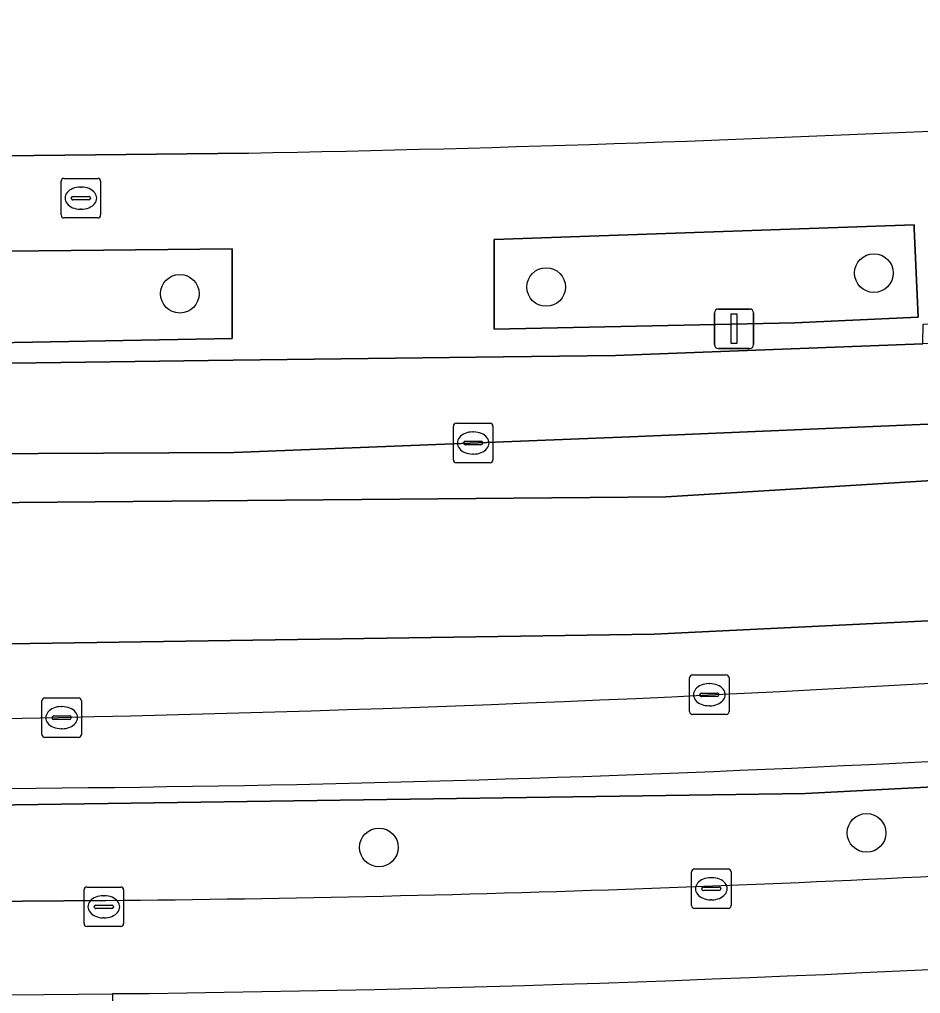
# Model space of a CAD drawing. Extents: x 163426 to 164192, y 380329 to 381641.
# Drawn here: x 163719.99 to 163742.78, y 380906.17 to 380930.82 of the extents above; entities that cross this region are included whole.
import ezdxf

# ---------------------------------------------------------------- set-up
doc = ezdxf.new("R2010")
doc.units = 0
for name, color, linetype in [('IMGEO_Boom', 7, 'Continuous'), ('IMGEO_Brandkraan', 7, 'Continuous'), ('IMGEO_Erf', 7, 'Continuous'), ('IMGEO_Fietspad_gesloten', 7, 'Continuous'), ('IMGEO_Groenvoorziening', 7, 'Continuous'), ('IMGEO_Kolk', 7, 'Continuous'), ('IMGEO_Lichtmast', 7, 'Continuous'), ('IMGEO_Parkeervlak_open', 7, 'Continuous'), ('IMGEO_Rijbaan_lokaal_gesloten', 7, 'Continuous'), ('IMGEO_Voetpad_open', 7, 'Continuous')]:
    doc.layers.add(name, color=color, linetype=linetype)

msp = doc.modelspace()

# ---------------------------------------------------------------- linework, layer by layer
at = {"layer": 'IMGEO_Boom'}
for centre in [(163741.603, 380924.403), (163724.043, 380923.881), (163733.311, 380924.051), (163741.418, 380910.239), (163729.08, 380909.871)]:
    msp.add_circle(centre, 0.489, dxfattribs=at)
at = {"layer": 'IMGEO_Brandkraan'}
for p, q in [((163721.113, 380926.799), (163721.965, 380926.799)), ((163721.038, 380925.873), (163721.038, 380926.725)), ((163721.526, 380926.579), (163721.551, 380926.579)), ((163722.039, 380926.725), (163722.039, 380925.873)), ((163721.297, 380926.293), (163721.297, 380926.305)), ((163721.34, 380926.342), (163721.738, 380926.342)), ((163721.781, 380926.305), (163721.781, 380926.293)), ((163721.735, 380926.256), (163721.337, 380926.256)), ((163721.965, 380925.799), (163721.113, 380925.799)), ((163721.549, 380926.019), (163721.524, 380926.019))]:
    msp.add_line(p, q, dxfattribs=at)
for points in [[(163721.113, 380926.799), (163721.965, 380926.799)], [(163721.038, 380925.873), (163721.038, 380926.725)], [(163722.039, 380926.725), (163722.039, 380925.873)], [(163721.965, 380925.799), (163721.113, 380925.799)]]:
    msp.add_lwpolyline(points, dxfattribs=at)
for centre, radius, start, end in [((163721.115, 380926.723), 0.0765, 91.552, 178.448), ((163721.115, 380926.723), 0.0765, 91.552, 178.448), ((163721.963, 380926.723), 0.0765, 1.552, 88.448), ((163721.963, 380926.723), 0.0765, 1.552, 88.448), ((163721.337, 380926.302), 0.0403, 85.8775, 175.7526), ((163721.334, 380926.292), 0.0366, 178.938, 274.7102), ((163721.738, 380926.299), 0.043, 264.8664, 352.4533), ((163721.742, 380926.304), 0.0386, 1.7309, 96.639), ((163721.115, 380925.875), 0.0765, 181.552, 268.448), ((163721.115, 380925.875), 0.0765, 181.552, 268.448), ((163721.963, 380925.875), 0.0765, 271.552, 358.448), ((163721.963, 380925.875), 0.0765, 271.552, 358.448)]:
    msp.add_arc(centre, radius, start, end, dxfattribs=at)
for centre, major_axis, ratio, start_param, end_param in [((163721.525, 380926.299), (-0.387, 0.002), 0.722429, 4.712389, 7.853982), ((163721.55, 380926.299), (-0.39, 0.002), 0.717154, 1.570796, 4.712389)]:
    msp.add_ellipse(centre, major_axis=major_axis, ratio=ratio, start_param=start_param, end_param=end_param, dxfattribs=at)
at = {"layer": 'IMGEO_Erf'}
for points in [[(163713.633, 380938.463), (163710.623, 380938.249), (163707.612, 380938.035), (163708.037, 380932.054), (163702.327, 380931.626), (163696.614, 380931.197), (163696.325, 380935.073), (163696.168, 380937.172), (163693.296, 380936.957), (163693.454, 380934.853), (163687.297, 380934.382), (163685.488, 380926.999), (163725.783, 380927.438)], [(163723.266, 380906.179), (163722.338, 380906.17), (163722.383, 380903.697), (163722.683, 380892.468), (163724.733, 380888.896), (163776.86, 380869.689), (163838.33, 380848.364), (163881.691, 380832.499)]]:
    msp.add_lwpolyline(points, dxfattribs=at)
for centre, radius, start, end in [((163713.545, 381571.458), 644.136, 271.088632, 272.843824), ((163716.512, 381450.296), 544.159, 270.7112, 277.113)]:
    msp.add_arc(centre, radius, start, end, dxfattribs=at)
at = {"layer": 'IMGEO_Fietspad_gesloten'}
msp.add_lwpolyline([(163859.174, 380925.622), (163863.403, 380925.015), (163868.546, 380923.98), (163868.839, 380925.415), (163864.416, 380926.273), (163861.674, 380926.755), (163860.332, 380926.988), (163857.627, 380927.192), (163854.666, 380927.243), (163850.072, 380927.013), (163838.639, 380925.686), (163814.648, 380922.928), (163796.579, 380920.681), (163765.443, 380917.107), (163748.701, 380915.881), (163736.043, 380915.269), (163715.728, 380914.962), (163682.084, 380914.454)], dxfattribs=at)
msp.add_arc((163708.45, 381513.774), 600.744, 270.49653, 276.074916, dxfattribs=at)
at = {"layer": 'IMGEO_Groenvoorziening'}
for points in [[(163742.728, 380923.291), (163742.624, 380925.532), (163742.62, 380925.622), (163731.999, 380925.25), (163731.999, 380922.988), (163739.606, 380923.147)], [(163714.793, 380922.558), (163725.365, 380922.748), (163725.363, 380925.013), (163714.769, 380924.908)]]:
    msp.add_lwpolyline(points, close=True, dxfattribs=at)
msp.add_lwpolyline([(163750.228, 380909.548), (163755.162, 380909.924), (163755.984, 380912.162), (163752.866, 380911.981), (163746.499, 380911.581), (163739.877, 380911.235), (163682.195, 380910.411), (163682.232, 380908.211), (163722.166, 380908.53)], dxfattribs=at)
msp.add_arc((163717.505, 381424.3), 515.791, 270.51777, 273.63742, dxfattribs=at)
at = {"layer": 'IMGEO_Kolk'}
for p, q in [((163731.039, 380920.604), (163731.891, 380920.604)), ((163730.964, 380919.678), (163730.964, 380920.53)), ((163731.452, 380920.384), (163731.477, 380920.384)), ((163731.965, 380920.53), (163731.965, 380919.678)), ((163731.223, 380920.098), (163731.223, 380920.11)), ((163731.266, 380920.147), (163731.664, 380920.147)), ((163731.707, 380920.11), (163731.707, 380920.098)), ((163731.661, 380920.061), (163731.263, 380920.061)), ((163731.475, 380919.824), (163731.45, 380919.824)), ((163731.891, 380919.604), (163731.039, 380919.604)), ((163737.015, 380914.235), (163737.867, 380914.235)), ((163736.94, 380913.309), (163736.94, 380914.161)), ((163737.428, 380914.015), (163737.453, 380914.015)), ((163737.941, 380914.161), (163737.941, 380913.309)), ((163737.199, 380913.729), (163737.199, 380913.741)), ((163737.242, 380913.778), (163737.64, 380913.778)), ((163737.683, 380913.741), (163737.683, 380913.729)), ((163720.552, 380912.728), (163720.552, 380913.58)), ((163720.627, 380913.654), (163721.479, 380913.654)), ((163721.553, 380913.58), (163721.553, 380912.728)), ((163737.637, 380913.692), (163737.239, 380913.692)), ((163737.451, 380913.455), (163737.426, 380913.455)), ((163721.04, 380913.434), (163721.065, 380913.434)), ((163737.867, 380913.235), (163737.015, 380913.235)), ((163720.811, 380913.148), (163720.811, 380913.16)), ((163721.249, 380913.111), (163720.851, 380913.111)), ((163720.854, 380913.197), (163721.252, 380913.197)), ((163721.295, 380913.16), (163721.295, 380913.148)), ((163721.063, 380912.874), (163721.038, 380912.874)), ((163721.479, 380912.654), (163720.627, 380912.654)), ((163737.065, 380909.326), (163737.917, 380909.326)), ((163736.99, 380908.4), (163736.99, 380909.252)), ((163737.478, 380909.106), (163737.503, 380909.106)), ((163737.991, 380909.252), (163737.991, 380908.4)), ((163721.619, 380907.943), (163721.619, 380908.795)), ((163721.694, 380908.869), (163722.546, 380908.869)), ((163722.62, 380908.795), (163722.62, 380907.943)), ((163737.249, 380908.82), (163737.249, 380908.832)), ((163737.687, 380908.783), (163737.289, 380908.783)), ((163737.292, 380908.869), (163737.69, 380908.869)), ((163737.733, 380908.832), (163737.733, 380908.82)), ((163722.107, 380908.649), (163722.132, 380908.649)), ((163737.501, 380908.546), (163737.476, 380908.546)), ((163721.878, 380908.363), (163721.878, 380908.375)), ((163722.316, 380908.326), (163721.918, 380908.326)), ((163721.921, 380908.412), (163722.319, 380908.412)), ((163722.362, 380908.375), (163722.362, 380908.363)), ((163737.917, 380908.326), (163737.065, 380908.326)), ((163722.13, 380908.089), (163722.105, 380908.089)), ((163722.546, 380907.869), (163721.694, 380907.869))]:
    msp.add_line(p, q, dxfattribs=at)
for points in [[(163731.039, 380920.604), (163731.891, 380920.604)], [(163730.964, 380919.678), (163730.964, 380920.53)], [(163731.965, 380920.53), (163731.965, 380919.678)], [(163731.891, 380919.604), (163731.039, 380919.604)], [(163737.015, 380914.235), (163737.867, 380914.235)], [(163736.94, 380913.309), (163736.94, 380914.161)], [(163737.941, 380914.161), (163737.941, 380913.309)], [(163720.552, 380912.728), (163720.552, 380913.58)], [(163720.627, 380913.654), (163721.479, 380913.654)], [(163721.553, 380913.58), (163721.553, 380912.728)], [(163737.867, 380913.235), (163737.015, 380913.235)], [(163721.479, 380912.654), (163720.627, 380912.654)], [(163737.065, 380909.326), (163737.917, 380909.326)], [(163736.99, 380908.4), (163736.99, 380909.252)], [(163737.991, 380909.252), (163737.991, 380908.4)], [(163721.619, 380907.943), (163721.619, 380908.795)], [(163721.694, 380908.869), (163722.546, 380908.869)], [(163722.62, 380908.795), (163722.62, 380907.943)], [(163737.917, 380908.326), (163737.065, 380908.326)], [(163722.546, 380907.869), (163721.694, 380907.869)]]:
    msp.add_lwpolyline(points, dxfattribs=at)
for centre, radius, start, end in [((163731.041, 380920.528), 0.0765, 91.552, 178.448), ((163731.041, 380920.528), 0.0765, 91.552, 178.448), ((163731.889, 380920.528), 0.0765, 1.552, 88.448), ((163731.889, 380920.528), 0.0765, 1.552, 88.448), ((163731.263, 380920.107), 0.0403, 85.8775, 175.7526), ((163731.668, 380920.109), 0.0386, 1.7309, 96.639), ((163731.26, 380920.097), 0.0366, 178.938, 274.7102), ((163731.664, 380920.104), 0.043, 264.8664, 352.4533), ((163731.041, 380919.68), 0.0765, 181.552, 268.448), ((163731.041, 380919.68), 0.0765, 181.552, 268.448), ((163731.889, 380919.68), 0.0765, 271.552, 358.448), ((163731.889, 380919.68), 0.0765, 271.552, 358.448), ((163737.017, 380914.159), 0.0765, 91.552, 178.448), ((163737.017, 380914.159), 0.0765, 91.552, 178.448), ((163737.865, 380914.159), 0.0765, 1.552, 88.448), ((163737.865, 380914.159), 0.0765, 1.552, 88.448), ((163737.239, 380913.738), 0.0403, 85.8775, 175.7526), ((163737.236, 380913.728), 0.0366, 178.938, 274.7102), ((163737.64, 380913.735), 0.043, 264.8664, 352.4533), ((163737.644, 380913.74), 0.0386, 1.7309, 96.639), ((163720.629, 380913.578), 0.0765, 91.552, 178.448), ((163720.629, 380913.578), 0.0765, 91.552, 178.448), ((163721.477, 380913.578), 0.0765, 1.552, 88.448), ((163721.477, 380913.578), 0.0765, 1.552, 88.448), ((163737.017, 380913.311), 0.0765, 181.552, 268.448), ((163737.017, 380913.311), 0.0765, 181.552, 268.448), ((163737.865, 380913.311), 0.0765, 271.552, 358.448), ((163737.865, 380913.311), 0.0765, 271.552, 358.448), ((163720.851, 380913.157), 0.0403, 85.8775, 175.7526), ((163720.848, 380913.147), 0.0366, 178.938, 274.7102), ((163721.252, 380913.154), 0.043, 264.8664, 352.4533), ((163721.256, 380913.159), 0.0386, 1.7309, 96.639), ((163720.629, 380912.73), 0.0765, 181.552, 268.448), ((163720.629, 380912.73), 0.0765, 181.552, 268.448), ((163721.477, 380912.73), 0.0765, 271.552, 358.448), ((163721.477, 380912.73), 0.0765, 271.552, 358.448), ((163737.067, 380909.25), 0.0765, 91.552, 178.448), ((163737.067, 380909.25), 0.0765, 91.552, 178.448), ((163737.915, 380909.25), 0.0765, 1.552, 88.448), ((163737.915, 380909.25), 0.0765, 1.552, 88.448), ((163721.696, 380908.793), 0.0765, 91.552, 178.448), ((163721.696, 380908.793), 0.0765, 91.552, 178.448), ((163722.544, 380908.793), 0.0765, 1.552, 88.448), ((163722.544, 380908.793), 0.0765, 1.552, 88.448), ((163737.289, 380908.829), 0.0403, 85.8775, 175.7526), ((163737.286, 380908.819), 0.0366, 178.938, 274.7102), ((163737.69, 380908.826), 0.043, 264.8664, 352.4533), ((163737.694, 380908.831), 0.0386, 1.7309, 96.639), ((163721.918, 380908.372), 0.0403, 85.8775, 175.7526), ((163721.915, 380908.362), 0.0366, 178.938, 274.7102), ((163722.319, 380908.369), 0.043, 264.8664, 352.4533), ((163722.323, 380908.374), 0.0386, 1.7309, 96.639), ((163737.067, 380908.402), 0.0765, 181.552, 268.448), ((163737.067, 380908.402), 0.0765, 181.552, 268.448), ((163737.915, 380908.402), 0.0765, 271.552, 358.448), ((163737.915, 380908.402), 0.0765, 271.552, 358.448), ((163721.696, 380907.945), 0.0765, 181.552, 268.448), ((163721.696, 380907.945), 0.0765, 181.552, 268.448), ((163722.544, 380907.945), 0.0765, 271.552, 358.448), ((163722.544, 380907.945), 0.0765, 271.552, 358.448)]:
    msp.add_arc(centre, radius, start, end, dxfattribs=at)
for centre, major_axis, ratio, start_param, end_param in [((163731.451, 380920.104), (-0.387, 0.002), 0.722429, 4.712389, 7.853982), ((163731.476, 380920.104), (-0.39, 0.002), 0.717154, 1.570796, 4.712389), ((163737.427, 380913.735), (-0.387, 0.002), 0.722429, 4.712389, 7.853982), ((163737.452, 380913.735), (-0.39, 0.002), 0.717154, 1.570796, 4.712389), ((163721.039, 380913.154), (-0.387, 0.002), 0.722429, 4.712389, 7.853982), ((163721.064, 380913.154), (-0.39, 0.002), 0.717154, 1.570796, 4.712389), ((163737.477, 380908.826), (-0.387, 0.002), 0.722429, 4.712389, 7.853982), ((163737.502, 380908.826), (-0.39, 0.002), 0.717154, 1.570796, 4.712389), ((163722.106, 380908.369), (-0.387, 0.002), 0.722429, 4.712389, 7.853982), ((163722.131, 380908.369), (-0.39, 0.002), 0.717154, 1.570796, 4.712389)]:
    msp.add_ellipse(centre, major_axis=major_axis, ratio=ratio, start_param=start_param, end_param=end_param, dxfattribs=at)
at = {"layer": 'IMGEO_Lichtmast'}
for p, q in [((163737.57, 380922.594), (163737.57, 380923.394)), ((163737.57, 380923.394), (163737.57, 380922.594)), ((163737.67, 380923.494), (163738.46, 380923.494)), ((163738.46, 380923.494), (163737.67, 380923.494)), ((163738.56, 380923.394), (163738.56, 380922.594)), ((163738.56, 380922.594), (163738.56, 380923.394)), ((163738.46, 380922.494), (163737.67, 380922.494)), ((163737.67, 380922.494), (163738.46, 380922.494))]:
    msp.add_line(p, q, dxfattribs=at)
msp.add_lwpolyline([(163737.99, 380923.369), (163738.14, 380923.369), (163738.14, 380922.619), (163737.99, 380922.619), (163737.99, 380923.369)], dxfattribs=at)
for centre, start, end in [((163737.67, 380923.394), 90, 180), ((163737.67, 380923.394), 90, 180), ((163738.46, 380923.394), 0, 90), ((163738.46, 380923.394), 360, 90), ((163737.67, 380922.594), 180, 270), ((163737.67, 380922.594), 180, 270), ((163738.46, 380922.594), 270, 0), ((163738.46, 380922.594), 270, 0)]:
    msp.add_arc(centre, 0.1, start, end, dxfattribs=at)
at = {"layer": 'IMGEO_Parkeervlak_open'}
for points in [[(163749.68, 380923.031), (163745.127, 380922.728), (163742.839, 380922.615), (163735.065, 380922.322), (163732.228, 380922.285), (163725.388, 380922.196), (163714.799, 380922.059), (163707.981, 380921.97), (163697.239, 380921.831), (163692.717, 380921.772), (163685.413, 380921.677)], [(163682.402, 380919.644), (163725.418, 380919.865), (163735.429, 380920.259), (163745.157, 380920.677), (163753.097, 380921.245)]]:
    msp.add_lwpolyline(points, dxfattribs=at)
for centre, radius, start, end in [((163708.45, 381513.774), 600.744, 270.49653, 276.074916), ((163716.103, 381431.457), 520.104, 269.74804, 274.39591)]:
    msp.add_arc(centre, radius, start, end, dxfattribs=at)
at = {"layer": 'IMGEO_Rijbaan_lokaal_gesloten'}
for points in [[(163814.168, 380928.058), (163797.614, 380926.005), (163797.781, 380924.606), (163795.266, 380924.289), (163760.51, 380920.229), (163736.348, 380918.742), (163693.971, 380918.37)], [(163758.22, 380921.639), (163753.264, 380921.257), (163753.097, 380921.245), (163745.157, 380920.677), (163735.429, 380920.259), (163725.418, 380919.865), (163682.402, 380919.644), (163682.086, 380919.642), (163681.941, 380919.64), (163676.202, 380919.555), (163673.798, 380919.523), (163627.061, 380919.049), (163624.25, 380918.944), (163624.336, 380917.378), (163681.951, 380918.122), (163681.983, 380918.123), (163693.971, 380918.37), (163736.348, 380918.742), (163760.51, 380920.229), (163795.266, 380924.289), (163797.781, 380924.606), (163797.614, 380926.005), (163795.76, 380925.801), (163775.102, 380923.325)], [(163682.084, 380914.454), (163715.728, 380914.962), (163736.043, 380915.269), (163748.701, 380915.881), (163765.443, 380917.107), (163796.579, 380920.681), (163814.648, 380922.928)]]:
    msp.add_lwpolyline(points, dxfattribs=at)
at = {"layer": 'IMGEO_Voetpad_open'}
for points in [[(163725.783, 380927.438), (163685.488, 380926.999), (163681.74, 380926.958), (163679.401, 380926.931), (163673.053, 380926.869), (163621.755, 380926.366), (163617.801, 380925.684)], [(163685.413, 380921.677), (163692.717, 380921.772), (163692.711, 380922.271), (163697.233, 380922.33), (163697.239, 380921.831), (163707.981, 380921.97), (163714.799, 380922.059), (163725.388, 380922.196), (163732.228, 380922.285), (163735.065, 380922.322), (163742.839, 380922.615), (163742.854, 380923.109), (163749.635, 380923.517), (163749.68, 380923.031)], [(163682.195, 380910.411), (163739.877, 380911.235), (163746.499, 380911.581), (163752.866, 380911.981), (163755.984, 380912.162), (163755.162, 380909.924), (163750.228, 380909.548)], [(163722.166, 380908.53), (163682.232, 380908.211), (163682.195, 380910.411)], [(163610.123, 380904.701), (163619.296, 380904.951), (163629.171, 380905.22), (163667.709, 380905.63), (163669.843, 380905.653), (163673.232, 380905.689), (163675.415, 380905.712), (163677.393, 380905.733), (163682.307, 380905.781), (163722.338, 380906.17), (163723.266, 380906.179)]]:
    msp.add_lwpolyline(points, dxfattribs=at)
for points in [[(163731.999, 380925.25), (163742.62, 380925.622), (163742.624, 380925.532), (163742.728, 380923.291), (163739.606, 380923.147), (163731.999, 380922.988)], [(163714.769, 380924.908), (163725.363, 380925.013), (163725.365, 380922.748), (163714.793, 380922.558)]]:
    msp.add_lwpolyline(points, close=True, dxfattribs=at)
for centre, radius, start, end in [((163713.545, 381571.458), 644.136, 271.088632, 272.843824), ((163716.103, 381431.457), 520.104, 269.74804, 274.39591), ((163716.512, 381450.296), 544.159, 270.7112, 277.113), ((163717.505, 381424.3), 515.791, 270.51777, 273.63742)]:
    msp.add_arc(centre, radius, start, end, dxfattribs=at)

doc.saveas('drawing.dxf')
